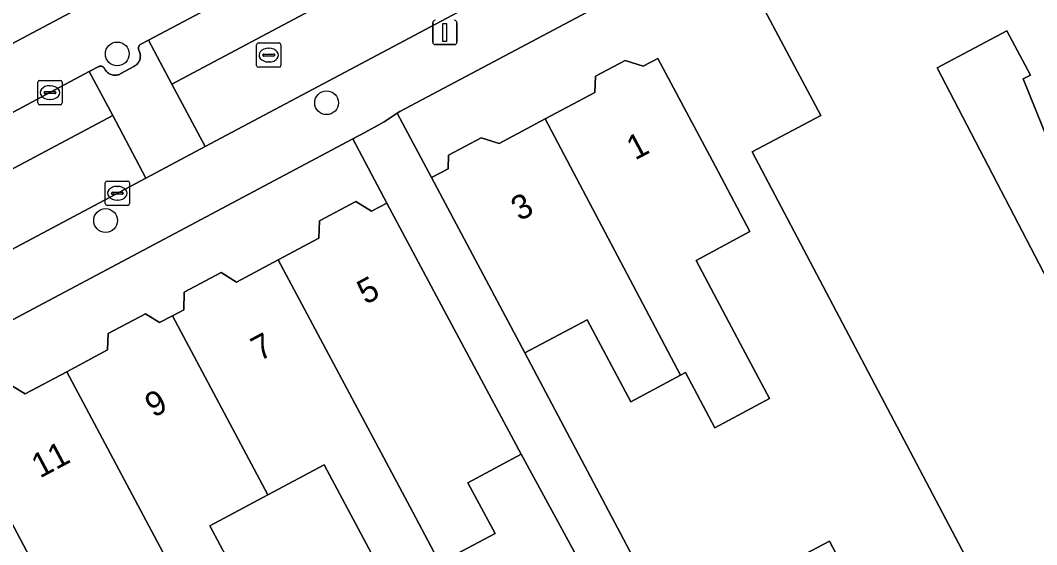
# Model space of a CAD drawing. Extents: x 160304 to 160955, y 383684 to 384161.
# Drawn here: x 160717.68 to 160759.4, y 383921.73 to 383943.28 of the extents above; entities that cross this region are included whole.
import ezdxf

# ---------------------------------------------------------------- set-up
doc = ezdxf.new("R2010")
doc.units = 0
for name, color, linetype in [('IMGEO_Boom', 7, 'Continuous'), ('IMGEO_Erf', 7, 'Continuous'), ('IMGEO_Kolk', 7, 'Continuous'), ('IMGEO_Lichtmast', 7, 'Continuous'), ('IMGEO_Pand', 7, 'Continuous'), ('IMGEO_Pand_nummerreeks', 7, 'Continuous'), ('IMGEO_Parkeervlak_open', 7, 'Continuous'), ('IMGEO_Rijbaan_lokaal_open', 7, 'Continuous'), ('IMGEO_Rioolput', 7, 'Continuous'), ('IMGEO_Voetpad_open', 7, 'Continuous')]:
    doc.layers.add(name, color=color, linetype=linetype)

msp = doc.modelspace()

# ---------------------------------------------------------------- linework, layer by layer
at = {"layer": 'IMGEO_Boom'}
for centre in [(160721.655, 383941.899), (160730.249, 383939.893), (160721.177, 383935.053)]:
    msp.add_circle(centre, 0.489, dxfattribs=at)
at = {"layer": 'IMGEO_Erf'}
for points in [[(160678.654, 383921.738), (160737.631, 383953.138)], [(160757.123, 383920.035), (160747.723, 383937.882), (160750.548, 383939.37), (160749.029, 383942.219), (160746.679, 383946.631)], [(160743.868, 383945.177), (160733.256, 383939.529), (160733.152, 383939.46), (160734.56, 383936.815), (160735.24, 383937.177), (160735.259, 383937.735), (160736.592, 383938.445), (160737.329, 383938.22), (160739.222, 383939.229), (160741.268, 383940.319), (160741.29, 383940.979), (160742.506, 383941.627), (160743.252, 383941.399), (160743.846, 383941.716), (160746.197, 383937.303), (160747.624, 383934.606), (160745.42, 383933.405), (160747.232, 383930.002), (160748.438, 383927.737), (160746.189, 383926.539), (160744.983, 383928.805), (160744.782, 383928.698), (160742.734, 383927.607), (160740.942, 383930.972), (160738.395, 383929.615), (160746.24, 383914.776)], [(160717.288, 383928.293), (160717.869, 383927.93), (160719.581, 383928.842), (160721.26, 383929.736), (160721.283, 383930.405), (160722.808, 383931.217), (160723.386, 383930.857), (160723.923, 383931.143), (160724.382, 383931.388), (160724.407, 383932.104), (160725.927, 383932.914), (160726.55, 383932.526), (160728.268, 383933.441), (160729.93, 383934.326), (160729.955, 383935.046), (160731.445, 383935.84), (160732.098, 383935.433), (160732.728, 383935.768), (160731.321, 383938.411), (160683.374, 383912.887)], [(160744.542, 383913.853), (160738.239, 383925.447), (160736.052, 383924.279), (160737.165, 383922.19), (160735.591, 383921.352)], [(160732.868, 383919.903), (160731.758, 383921.987), (160730.147, 383925.013), (160727.837, 383923.782), (160725.449, 383922.51), (160727.146, 383919.325)], [(160748.931, 383920.838), (160750.895, 383921.875), (160753.01, 383917.869)]]:
    msp.add_lwpolyline(points, dxfattribs=at)
msp.add_lwpolyline([(160758.853, 383940.873), (160759.15, 383941.031), (160758.181, 383942.852), (160755.313, 383941.326), (160762.836, 383926.872), (160762.632, 383926.766), (160764.211, 383923.733), (160764.905, 383922.4), (160766.146, 383923.065), (160766.091, 383923.202), (160764.868, 383926.23), (160764.632, 383926.135), (160763.412, 383929.155), (160763.562, 383929.215)], close=True, dxfattribs=at)
at = {"layer": 'IMGEO_Kolk'}
for p, q in [((160718.393, 383939.885), (160718.393, 383940.737)), ((160718.468, 383940.811), (160719.32, 383940.811)), ((160719.394, 383940.737), (160719.394, 383939.885)), ((160718.652, 383940.305), (160718.652, 383940.317)), ((160719.09, 383940.268), (160718.692, 383940.268)), ((160718.695, 383940.354), (160719.093, 383940.354)), ((160718.881, 383940.591), (160718.906, 383940.591)), ((160719.136, 383940.317), (160719.136, 383940.305)), ((160719.32, 383939.811), (160718.468, 383939.811)), ((160718.904, 383940.031), (160718.879, 383940.031)), ((160721.161, 383935.75), (160721.161, 383936.602)), ((160721.236, 383936.676), (160722.088, 383936.676)), ((160722.162, 383936.602), (160722.162, 383935.75)), ((160721.42, 383936.17), (160721.42, 383936.182)), ((160721.858, 383936.133), (160721.46, 383936.133)), ((160721.463, 383936.219), (160721.861, 383936.219)), ((160721.649, 383936.456), (160721.674, 383936.456)), ((160721.904, 383936.182), (160721.904, 383936.17)), ((160722.088, 383935.676), (160721.236, 383935.676)), ((160721.672, 383935.896), (160721.647, 383935.896))]:
    msp.add_line(p, q, dxfattribs=at)
for points in [[(160718.393, 383939.885), (160718.393, 383940.737)], [(160718.468, 383940.811), (160719.32, 383940.811)], [(160719.394, 383940.737), (160719.394, 383939.885)], [(160719.32, 383939.811), (160718.468, 383939.811)], [(160721.161, 383935.75), (160721.161, 383936.602)], [(160721.236, 383936.676), (160722.088, 383936.676)], [(160722.162, 383936.602), (160722.162, 383935.75)], [(160722.088, 383935.676), (160721.236, 383935.676)]]:
    msp.add_lwpolyline(points, dxfattribs=at)
for centre, radius, start, end in [((160718.47, 383940.735), 0.0765, 91.552, 178.448), ((160718.47, 383940.735), 0.0765, 91.552, 178.448), ((160719.318, 383940.735), 0.0765, 1.552, 88.448), ((160719.318, 383940.735), 0.0765, 1.552, 88.448), ((160718.692, 383940.314), 0.0403, 85.8775, 175.7526), ((160718.689, 383940.304), 0.0366, 178.938, 274.7102), ((160719.093, 383940.311), 0.043, 264.8664, 352.4533), ((160719.097, 383940.316), 0.0386, 1.7309, 96.639), ((160718.47, 383939.887), 0.0765, 181.552, 268.448), ((160718.47, 383939.887), 0.0765, 181.552, 268.448), ((160719.318, 383939.887), 0.0765, 271.552, 358.448), ((160719.318, 383939.887), 0.0765, 271.552, 358.448), ((160721.238, 383936.6), 0.0765, 91.552, 178.448), ((160721.238, 383936.6), 0.0765, 91.552, 178.448), ((160722.086, 383936.6), 0.0765, 1.552, 88.448), ((160722.086, 383936.6), 0.0765, 1.552, 88.448), ((160721.46, 383936.179), 0.0403, 85.8775, 175.7526), ((160721.457, 383936.169), 0.0366, 178.938, 274.7102), ((160721.861, 383936.176), 0.043, 264.8664, 352.4533), ((160721.865, 383936.181), 0.0386, 1.7309, 96.639), ((160721.238, 383935.752), 0.0765, 181.552, 268.448), ((160721.238, 383935.752), 0.0765, 181.552, 268.448), ((160722.086, 383935.752), 0.0765, 271.552, 358.448), ((160722.086, 383935.752), 0.0765, 271.552, 358.448)]:
    msp.add_arc(centre, radius, start, end, dxfattribs=at)
for centre, major_axis, ratio, start_param, end_param in [((160718.88, 383940.311), (-0.387, 0.002), 0.722429, 4.712389, 7.853982), ((160718.905, 383940.311), (-0.39, 0.002), 0.717154, 1.570796, 4.712389), ((160721.648, 383936.176), (-0.387, 0.002), 0.722429, 4.712389, 7.853982), ((160721.673, 383936.176), (-0.39, 0.002), 0.717154, 1.570796, 4.712389)]:
    msp.add_ellipse(centre, major_axis=major_axis, ratio=ratio, start_param=start_param, end_param=end_param, dxfattribs=at)
at = {"layer": 'IMGEO_Lichtmast'}
for p, q in [((160734.608, 383942.381), (160734.608, 383943.181)), ((160734.608, 383943.181), (160734.608, 383942.381)), ((160735.598, 383943.181), (160735.598, 383942.381)), ((160735.598, 383942.381), (160735.598, 383943.181)), ((160735.498, 383942.281), (160734.708, 383942.281)), ((160734.708, 383942.281), (160735.498, 383942.281))]:
    msp.add_line(p, q, dxfattribs=at)
msp.add_lwpolyline([(160735.028, 383943.156), (160735.178, 383943.156), (160735.178, 383942.406), (160735.028, 383942.406), (160735.028, 383943.156)], dxfattribs=at)
for centre, start, end in [((160734.708, 383943.181), 90, 180), ((160734.708, 383943.181), 90, 180), ((160735.498, 383943.181), 0, 90), ((160735.498, 383943.181), 360, 90), ((160734.708, 383942.381), 180, 270), ((160734.708, 383942.381), 180, 270), ((160735.498, 383942.381), 270, 0), ((160735.498, 383942.381), 270, 0)]:
    msp.add_arc(centre, 0.1, start, end, dxfattribs=at)
at = {"layer": 'IMGEO_Pand'}
msp.add_lwpolyline([(160763.561, 383921.679), (160764.905, 383922.4), (160764.211, 383923.733), (160762.632, 383926.766), (160762.836, 383926.872), (160755.313, 383941.326), (160758.181, 383942.852), (160759.15, 383941.031), (160758.853, 383940.873), (160763.562, 383929.215), (160763.412, 383929.155), (160764.632, 383926.135), (160764.868, 383926.23), (160766.091, 383923.202), (160766.146, 383923.065), (160775.576, 383928.118), (160764.306, 383956.019), (160746.679, 383946.631), (160749.029, 383942.219), (160750.548, 383939.37), (160747.723, 383937.882), (160757.123, 383920.035)], dxfattribs=at)
for points in [[(160744.782, 383928.698), (160744.983, 383928.805), (160746.189, 383926.539), (160748.438, 383927.737), (160747.232, 383930.002), (160745.42, 383933.405), (160747.624, 383934.606), (160746.197, 383937.303), (160743.846, 383941.716), (160743.252, 383941.399), (160742.506, 383941.627), (160741.29, 383940.979), (160741.268, 383940.319), (160739.222, 383939.229)], [(160744.782, 383928.698), (160739.222, 383939.229), (160737.329, 383938.22), (160736.592, 383938.445), (160735.259, 383937.735), (160735.24, 383937.177), (160734.56, 383936.815), (160736.911, 383932.403), (160738.395, 383929.615), (160740.942, 383930.972), (160742.734, 383927.607)], [(160735.078, 383931.355), (160732.728, 383935.768), (160732.098, 383935.433), (160731.445, 383935.84), (160729.955, 383935.046), (160729.93, 383934.326), (160728.268, 383933.441), (160733.784, 383923.068), (160734.894, 383920.981), (160735.591, 383921.352), (160737.165, 383922.19), (160736.052, 383924.279), (160738.239, 383925.447)], [(160728.268, 383933.441), (160726.55, 383932.526), (160725.927, 383932.914), (160724.407, 383932.104), (160724.382, 383931.388), (160723.923, 383931.143), (160727.618, 383924.195), (160727.837, 383923.782), (160730.147, 383925.013), (160731.758, 383921.987), (160732.868, 383919.903), (160734.894, 383920.981), (160733.784, 383923.068)], [(160727.837, 383923.782), (160727.618, 383924.195), (160723.923, 383931.143), (160723.386, 383930.857), (160722.808, 383931.217), (160721.283, 383930.405), (160721.26, 383929.736), (160719.581, 383928.842), (160725.194, 383918.285), (160727.146, 383919.325), (160725.449, 383922.51)], [(160715.243, 383926.532), (160718.946, 383919.569), (160719.179, 383919.131), (160721.59, 383920.415), (160723.27, 383917.261), (160725.194, 383918.285), (160719.581, 383928.842), (160717.869, 383927.93), (160717.288, 383928.293), (160715.784, 383927.492), (160715.761, 383926.808)], [(160715.243, 383926.532), (160714.66, 383926.222), (160714.091, 383926.577), (160712.614, 383925.791), (160712.59, 383925.09), (160710.917, 383924.199), (160716.561, 383913.585), (160718.421, 383914.575), (160716.698, 383917.81), (160719.179, 383919.131), (160718.946, 383919.569)], [(160748.931, 383920.838), (160751.046, 383916.832), (160751.789, 383915.425), (160757.865, 383918.627), (160757.123, 383920.035), (160753.01, 383917.869), (160750.895, 383921.875)]]:
    msp.add_lwpolyline(points, close=True, dxfattribs=at)
at = {"layer": 'IMGEO_Parkeervlak_open'}
for points in [[(160732.385, 383947.48), (160722.941, 383942.467), (160723.902, 383940.663), (160740.664, 383949.591)], [(160680.921, 383917.781), (160721.467, 383939.366), (160720.506, 383941.171), (160697.973, 383929.121)]]:
    msp.add_lwpolyline(points, dxfattribs=at)
at = {"layer": 'IMGEO_Rijbaan_lokaal_open'}
for points in [[(160763.531, 383958.431), (160762.277, 383960.65), (160761.073, 383962.781), (160760.503, 383962.462), (160761.345, 383960.972), (160754.061, 383956.857), (160747.583, 383953.379), (160746.638, 383955.061), (160746.158, 383954.804), (160739.696, 383951.366), (160740.664, 383949.591), (160723.902, 383940.663), (160725.268, 383938.098), (160742.456, 383947.25), (160746.712, 383949.534)], [(160722.941, 383942.467), (160722.626, 383942.3), (160722.611, 383942.291), (160722.597, 383942.281), (160722.583, 383942.269), (160722.571, 383942.256), (160722.56, 383942.242), (160722.55, 383942.228), (160722.542, 383942.212), (160722.535, 383942.196), (160722.53, 383942.179), (160722.526, 383942.162), (160722.523, 383942.145), (160722.522, 383942.127), (160722.523, 383942.109), (160722.526, 383942.092), (160722.529, 383942.075), (160722.535, 383942.058), (160722.542, 383942.041), (160722.551, 383942.024), (160722.569, 383941.986), (160722.583, 383941.947), (160722.593, 383941.906), (160722.6, 383941.865), (160722.603, 383941.823), (160722.602, 383941.781), (160722.598, 383941.74), (160722.59, 383941.698), (160722.578, 383941.658), (160722.563, 383941.619), (160722.544, 383941.582), (160722.522, 383941.546), (160722.497, 383941.513), (160722.469, 383941.481), (160722.438, 383941.453), (160722.405, 383941.427), (160722.37, 383941.404), (160722.333, 383941.385), (160721.807, 383941.091), (160721.78, 383941.076), (160721.741, 383941.059), (160721.701, 383941.045), (160721.659, 383941.035), (160721.617, 383941.028), (160721.575, 383941.025), (160721.532, 383941.026), (160721.49, 383941.031), (160721.448, 383941.04), (160721.407, 383941.052), (160721.367, 383941.068), (160721.329, 383941.087), (160721.293, 383941.11), (160721.259, 383941.136), (160721.228, 383941.165), (160721.199, 383941.196), (160721.173, 383941.23), (160721.15, 383941.266), (160721.131, 383941.304), (160721.122, 383941.318), (160721.111, 383941.331), (160721.099, 383941.343), (160721.087, 383941.355), (160721.073, 383941.365), (160721.058, 383941.373), (160721.043, 383941.38), (160721.027, 383941.386), (160721.011, 383941.391), (160720.994, 383941.394), (160720.978, 383941.395), (160720.961, 383941.395), (160720.944, 383941.394), (160720.927, 383941.391), (160720.911, 383941.387), (160720.895, 383941.381), (160720.88, 383941.373), (160720.865, 383941.365), (160720.506, 383941.171), (160721.467, 383939.366), (160722.832, 383936.801), (160725.268, 383938.098), (160723.902, 383940.663)], [(160722.832, 383936.801), (160721.467, 383939.366), (160680.921, 383917.781), (160681.322, 383917.027), (160682.288, 383915.213)]]:
    msp.add_lwpolyline(points, close=True, dxfattribs=at)
at = {"layer": 'IMGEO_Rioolput'}
for p, q in [((160727.45, 383942.35), (160728.302, 383942.35)), ((160727.375, 383941.424), (160727.375, 383942.276)), ((160727.677, 383941.893), (160728.075, 383941.893)), ((160727.863, 383942.13), (160727.888, 383942.13)), ((160728.376, 383942.276), (160728.376, 383941.424)), ((160727.634, 383941.844), (160727.634, 383941.856)), ((160728.072, 383941.807), (160727.674, 383941.807)), ((160727.886, 383941.57), (160727.861, 383941.57)), ((160728.118, 383941.856), (160728.118, 383941.844)), ((160728.302, 383941.35), (160727.45, 383941.35))]:
    msp.add_line(p, q, dxfattribs=at)
for points in [[(160727.45, 383942.35), (160728.302, 383942.35)], [(160727.375, 383941.424), (160727.375, 383942.276)], [(160728.376, 383942.276), (160728.376, 383941.424)], [(160728.302, 383941.35), (160727.45, 383941.35)]]:
    msp.add_lwpolyline(points, dxfattribs=at)
for centre, radius, start, end in [((160727.452, 383942.274), 0.0765, 91.552, 178.448), ((160727.452, 383942.274), 0.0765, 91.552, 178.448), ((160728.3, 383942.274), 0.0765, 1.552, 88.448), ((160728.3, 383942.274), 0.0765, 1.552, 88.448), ((160727.674, 383941.853), 0.0403, 85.8775, 175.7526), ((160728.079, 383941.855), 0.0386, 1.7309, 96.639), ((160727.671, 383941.843), 0.0366, 178.938, 274.7102), ((160728.075, 383941.85), 0.043, 264.8664, 352.4533), ((160727.452, 383941.426), 0.0765, 181.552, 268.448), ((160727.452, 383941.426), 0.0765, 181.552, 268.448), ((160728.3, 383941.426), 0.0765, 271.552, 358.448), ((160728.3, 383941.426), 0.0765, 271.552, 358.448)]:
    msp.add_arc(centre, radius, start, end, dxfattribs=at)
for centre, major_axis, ratio, start_param, end_param in [((160727.862, 383941.85), (-0.387, 0.002), 0.722429, 4.712389, 7.853982), ((160727.887, 383941.85), (-0.39, 0.002), 0.717154, 1.570796, 4.712389)]:
    msp.add_ellipse(centre, major_axis=major_axis, ratio=ratio, start_param=start_param, end_param=end_param, dxfattribs=at)
at = {"layer": 'IMGEO_Voetpad_open'}
for points in [[(160758.663, 383964.313), (160749.64, 383959.525), (160742.754, 383955.863), (160739.222, 383953.985), (160737.631, 383953.138), (160678.654, 383921.738)], [(160697.973, 383929.121), (160720.506, 383941.171), (160720.865, 383941.365), (160720.88, 383941.373), (160720.895, 383941.381), (160720.911, 383941.387), (160720.927, 383941.391), (160720.944, 383941.394), (160720.961, 383941.395), (160720.978, 383941.395), (160720.994, 383941.394), (160721.011, 383941.391), (160721.027, 383941.386), (160721.043, 383941.38), (160721.058, 383941.373), (160721.073, 383941.365), (160721.087, 383941.355), (160721.099, 383941.343), (160721.111, 383941.331), (160721.122, 383941.318), (160721.131, 383941.304), (160721.15, 383941.266), (160721.173, 383941.23), (160721.199, 383941.196), (160721.228, 383941.165), (160721.259, 383941.136), (160721.293, 383941.11), (160721.329, 383941.087), (160721.367, 383941.068), (160721.407, 383941.052), (160721.448, 383941.04), (160721.49, 383941.031), (160721.532, 383941.026), (160721.575, 383941.025), (160721.617, 383941.028), (160721.659, 383941.035), (160721.701, 383941.045), (160721.741, 383941.059), (160721.78, 383941.076), (160721.807, 383941.091), (160722.333, 383941.385), (160722.37, 383941.404), (160722.405, 383941.427), (160722.438, 383941.453), (160722.469, 383941.481), (160722.497, 383941.513), (160722.522, 383941.546), (160722.544, 383941.582), (160722.563, 383941.619), (160722.578, 383941.658), (160722.59, 383941.698), (160722.598, 383941.74), (160722.602, 383941.781), (160722.603, 383941.823), (160722.6, 383941.865), (160722.593, 383941.906), (160722.583, 383941.947), (160722.569, 383941.986), (160722.551, 383942.024), (160722.542, 383942.041), (160722.535, 383942.058), (160722.529, 383942.075), (160722.526, 383942.092), (160722.523, 383942.109), (160722.522, 383942.127), (160722.523, 383942.145), (160722.526, 383942.162), (160722.53, 383942.179), (160722.535, 383942.196), (160722.542, 383942.212), (160722.55, 383942.228), (160722.56, 383942.242), (160722.571, 383942.256), (160722.583, 383942.269), (160722.597, 383942.281), (160722.611, 383942.291), (160722.626, 383942.3), (160722.941, 383942.467), (160732.385, 383947.48)]]:
    msp.add_lwpolyline(points, dxfattribs=at)
for points in [[(160731.321, 383938.411), (160731.813, 383938.673), (160732.617, 383939.108), (160733.152, 383939.46), (160733.256, 383939.529), (160743.868, 383945.177), (160746.679, 383946.631), (160764.306, 383956.019), (160763.531, 383958.431), (160746.712, 383949.534), (160747.214, 383948.6), (160742.958, 383946.316), (160742.456, 383947.25), (160725.268, 383938.098), (160722.832, 383936.801), (160682.288, 383915.213), (160683.374, 383912.887)], [(160738.395, 383929.615), (160736.911, 383932.403), (160734.56, 383936.815), (160733.152, 383939.46), (160732.617, 383939.108), (160731.813, 383938.673), (160731.321, 383938.411), (160732.728, 383935.768), (160735.078, 383931.355), (160738.239, 383925.447), (160744.542, 383913.853), (160746.24, 383914.776)]]:
    msp.add_lwpolyline(points, close=True, dxfattribs=at)

# ---------------------------------------------------------------- texts
at = {"layer": 'IMGEO_Pand_nummerreeks'}
for s, rotation, p in [('1', 27.8244, (160742.913, 383937.514)), ('3', 27.8244, (160738.169, 383935.011)), ('5', 28.0807, (160731.851, 383931.582)), ('7', 28.0807, (160727.496, 383929.259)), ('9', 28.0827, (160723.141, 383926.935)), ('11', 28.0827, (160718.48, 383924.448))]:
    msp.add_text(s, height=1, rotation=rotation, dxfattribs=at).set_placement(p)

doc.saveas('drawing.dxf')
